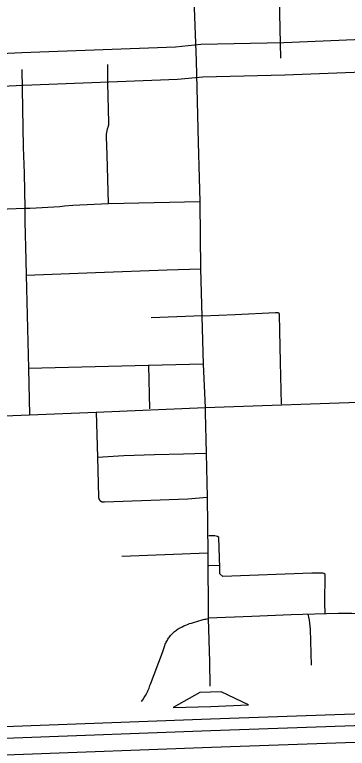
# Model space of a CAD drawing. Extents: x 309348 to 309445, y 336383 to 336484.
# Drawn here: x 309350.282 to 309350.787, y 336397.601 to 336398.714 of the extents above; entities that cross this region are included whole.
import ezdxf

# ---------------------------------------------------------------- set-up
doc = ezdxf.new("R2010")
doc.units = 0
doc.layers.add('R_Annotation', color=7, linetype='Continuous')

msp = doc.modelspace()

# ---------------------------------------------------------------- linework, layer by layer
at = {"layer": 'R_Annotation'}
for p, q in [((309350.5629, 336397.6856), (309350.5228, 336397.6626)), ((309350.5953, 336397.6868), (309350.5629, 336397.6856)), ((309350.6368, 336397.6667), (309350.5953, 336397.6868)), ((309350.5228, 336397.6626), (309350.5798, 336397.6646)), ((309350.5798, 336397.6646), (309350.6368, 336397.6667))]:
    msp.add_line(p, q, dxfattribs=at)
for points in [[(309350.5523, 336398.7785), (309350.5574, 336398.6438)], [(309350.6823, 336398.7835), (309350.6855, 336398.6481)], [(309349.8623, 336398.6397), (309350.0367, 336398.6445), (309350.293, 336398.6565), (309350.526, 336398.6654), (309350.5648, 336398.6692), (309350.6905, 336398.6719), (309350.8216, 336398.6772), (309351.0922, 336398.6862), (309351.1191, 336398.6887), (309351.2294, 336398.6901), (309351.5664, 336398.7029)], [(309351.5674, 336398.6529), (309351.2307, 336398.6401), (309351.1218, 336398.6387), (309351.0953, 336398.6362), (309350.8234, 336398.6272), (309350.692, 336398.622), (309350.5678, 336398.6192), (309350.5293, 336398.6155), (309350.2951, 336398.6066), (309350.0385, 336398.5945), (309349.8382, 336398.589)], [(309350.5574, 336398.6438), (309350.5605, 336398.5202), (309350.5618, 336398.4662), (309350.5629, 336398.4307)], [(309350.2932, 336398.631), (309350.2952, 336398.5128), (309350.2964, 336398.4733), (309350.2974, 336398.4203)], [(309350.4247, 336398.4273), (309350.4224, 336398.5013), (309350.4216, 336398.5287), (309350.4215, 336398.53), (309350.4216, 336398.5312), (309350.4216, 336398.5325), (309350.4217, 336398.5337), (309350.4219, 336398.5349), (309350.4221, 336398.5362), (309350.4223, 336398.5374), (309350.4225, 336398.5386), (309350.4229, 336398.5398), (309350.4232, 336398.541), (309350.4236, 336398.5422), (309350.424, 336398.5434), (309350.4242, 336398.5439), (309350.4243, 336398.5444), (309350.4245, 336398.5449), (309350.4246, 336398.5455), (309350.4247, 336398.546), (309350.4248, 336398.5466), (309350.4249, 336398.5471), (309350.425, 336398.5477), (309350.425, 336398.5482), (309350.425, 336398.5488), (309350.425, 336398.5493), (309350.425, 336398.5499), (309350.425, 336398.5504), (309350.4236, 336398.6101), (309350.4234, 336398.6386)], [(309350.4247, 336398.4273), (309350.5629, 336398.4307)], [(309350.5629, 336398.4307), (309350.563, 336398.4283), (309350.5639, 336398.3283)], [(309350.0327, 336398.4102), (309350.2974, 336398.4203)], [(309350.2974, 336398.4203), (309350.3055, 336398.4205), (309350.3507, 336398.423), (309350.3577, 336398.4238), (309350.3702, 336398.4252), (309350.4247, 336398.4273)], [(309350.2974, 336398.4203), (309350.2978, 336398.4001), (309350.2989, 336398.3417), (309350.2995, 336398.3188)], [(309350.2995, 336398.3188), (309350.405, 336398.3229), (309350.5137, 336398.3271), (309350.5639, 336398.3283)], [(309350.2995, 336398.3188), (309350.303, 336398.1774), (309350.3047, 336398.1069)], [(309350.5639, 336398.3283), (309350.5681, 336398.1837), (309350.5709, 336398.118)], [(309350.5669, 336398.2573), (309350.6164, 336398.2593), (309350.6778, 336398.262), (309350.6822, 336398.2623), (309350.6835, 336398.2596), (309350.6839, 336398.2342), (309350.6849, 336398.1867), (309350.6866, 336398.1229)], [(309350.5669, 336398.2573), (309350.4892, 336398.2542)], [(309350.5681, 336398.1837), (309350.4853, 336398.1819), (309350.303, 336398.1774)], [(309350.4853, 336398.1819), (309350.4868, 336398.1161)], [(309350.4057, 336398.1109), (309350.5709, 336398.118)], [(309350.5709, 336398.118), (309350.8326, 336398.1272)], [(309350.5709, 336398.118), (309350.5712, 336398.1103), (309350.5725, 336398.0487)], [(309350.127, 336398.1), (309350.3047, 336398.1069)], [(309350.3047, 336398.1069), (309350.4057, 336398.1109)], [(309350.4057, 336398.1109), (309350.4077, 336398.0427)], [(309350.4077, 336398.0427), (309350.448, 336398.045), (309350.4942, 336398.0466), (309350.5384, 336398.0478), (309350.5725, 336398.0487)], [(309350.4077, 336398.0427), (309350.4094, 336397.9823), (309350.4094, 336397.982), (309350.4094, 336397.9818), (309350.4095, 336397.9815), (309350.4095, 336397.9812), (309350.4096, 336397.981), (309350.4096, 336397.9807), (309350.4097, 336397.9805), (309350.4097, 336397.9802), (309350.4098, 336397.9799), (309350.4099, 336397.9797), (309350.41, 336397.9794), (309350.4101, 336397.9792), (309350.4102, 336397.979), (309350.4104, 336397.9787), (309350.4105, 336397.9785), (309350.4106, 336397.9783), (309350.4108, 336397.978), (309350.4109, 336397.9778), (309350.4111, 336397.9776), (309350.4113, 336397.9774), (309350.4115, 336397.9772), (309350.4116, 336397.977), (309350.4118, 336397.9768), (309350.412, 336397.9766), (309350.4122, 336397.9765)], [(309350.5725, 336398.0487), (309350.5741, 336397.9819)], [(309350.4122, 336397.9765), (309350.4124, 336397.9763), (309350.4126, 336397.9761), (309350.4129, 336397.976), (309350.4131, 336397.9758), (309350.4133, 336397.9757), (309350.4136, 336397.9756), (309350.4138, 336397.9754), (309350.414, 336397.9753), (309350.4143, 336397.9752), (309350.4145, 336397.9751), (309350.4148, 336397.975), (309350.415, 336397.975), (309350.4153, 336397.9749), (309350.4156, 336397.9748), (309350.4158, 336397.9748), (309350.4161, 336397.9747), (309350.4164, 336397.9747), (309350.4166, 336397.9747), (309350.4169, 336397.9747), (309350.4172, 336397.9747), (309350.4174, 336397.9747), (309350.4177, 336397.9747), (309350.418, 336397.9747), (309350.4182, 336397.9747), (309350.4185, 336397.9748), (309350.5451, 336397.9795), (309350.5741, 336397.9819)], [(309350.5741, 336397.9819), (309350.5753, 336397.8976)], [(309350.7533, 336397.8053), (309350.7528, 336397.8211), (309350.753, 336397.8644), (309350.7512, 336397.8663), (309350.7495, 336397.8668), (309350.7331, 336397.8666), (309350.5978, 336397.8615), (309350.5935, 336397.8655), (309350.5935, 336397.8746), (309350.5919, 336397.9209), (309350.59, 336397.9223), (309350.5859, 336397.9234), (309350.5765, 336397.9231)], [(309350.4447, 336397.8925), (309350.5753, 336397.8976)], [(309350.5753, 336397.8976), (309350.5759, 336397.7977)], [(309350.5934, 336397.8782), (309350.5768, 336397.8776)], [(309350.5759, 336397.7991), (309350.6419, 336397.8015), (309350.7016, 336397.8037), (309350.7727, 336397.8059), (309350.7934, 336397.8061), (309350.8079, 336397.805), (309350.8203, 336397.8034), (309350.8411, 336397.7982)], [(309350.4748, 336397.6717), (309350.4768, 336397.6746), (309350.4788, 336397.6778), (309350.4808, 336397.6811), (309350.4826, 336397.6845), (309350.4836, 336397.6864), (309350.4844, 336397.6883), (309350.4853, 336397.6902), (309350.486, 336397.6922), (309350.4868, 336397.6941), (309350.4874, 336397.6961), (309350.488, 336397.6982), (309350.5062, 336397.7464), (309350.5101, 336397.7571), (309350.5107, 336397.7587), (309350.5114, 336397.7603), (309350.5121, 336397.7618), (309350.5129, 336397.7634), (309350.5138, 336397.7649), (309350.5147, 336397.7664), (309350.5156, 336397.7678), (309350.5166, 336397.7692), (309350.5176, 336397.7706), (309350.5187, 336397.772), (309350.5198, 336397.7733), (309350.521, 336397.7745), (309350.5222, 336397.7757), (309350.5235, 336397.7769), (309350.5248, 336397.7781), (309350.5261, 336397.7792), (309350.5275, 336397.7802), (309350.5289, 336397.7812), (309350.5304, 336397.7822), (309350.5318, 336397.783), (309350.5333, 336397.7839), (309350.5361, 336397.7853), (309350.5388, 336397.7866), (309350.5417, 336397.7879), (309350.5445, 336397.789), (309350.5474, 336397.7901), (309350.5503, 336397.791), (309350.5532, 336397.7919), (309350.5664, 336397.7957), (309350.5683, 336397.7962), (309350.5702, 336397.7967), (309350.5721, 336397.7971), (309350.574, 336397.7974), (309350.5759, 336397.7977)], [(309350.5759, 336397.7977), (309350.5776, 336397.7321)], [(309350.7266, 336397.8045), (309350.7291, 336397.7951), (309350.7302, 336397.7816), (309350.7318, 336397.727)], [(309352.6868, 336397.729), (309352.1859, 336397.7061), (309351.1163, 336397.6639), (309350.5792, 336397.645), (309349.6821, 336397.6116), (309349.5744, 336397.6063), (309349.1696, 336397.5933), (309349.0937, 336397.5896), (309348.838, 336397.5802), (309348.6889, 336397.576), (309348.5061, 336397.574), (309348.4455, 336397.5778), (309348.4023, 336397.5837), (309348.3471, 336397.5936), (309348.2597, 336397.6131), (309348.2175, 336397.6264), (309348.1904, 336397.6364), (309348.1261, 336397.6629)], [(309350.5776, 336397.7321), (309350.5784, 336397.695)], [(309348.1138, 336397.6496), (309348.1842, 336397.6206), (309348.212, 336397.6103), (309348.2553, 336397.5967), (309348.3438, 336397.5769), (309348.3996, 336397.567), (309348.4438, 336397.5608), (309348.5057, 336397.557), (309348.6892, 336397.559), (309348.8386, 336397.5632), (309349.0944, 336397.5726), (309349.1703, 336397.5763), (309349.5751, 336397.5893), (309349.6829, 336397.5946), (309350.5798, 336397.6281), (309351.1169, 336397.6469), (309352.1866, 336397.6891), (309352.6878, 336397.712)], [(309352.6892, 336397.6861), (309352.1877, 336397.6631), (309351.1179, 336397.6209), (309350.5807, 336397.6021), (309349.684, 336397.5686), (309349.5761, 336397.5633), (309349.1714, 336397.5504), (309349.0955, 336397.5466), (309348.8394, 336397.5372), (309348.6897, 336397.533), (309348.505, 336397.5309), (309348.4412, 336397.5349), (309348.3955, 336397.5413), (309348.3387, 336397.5514), (309348.2486, 336397.5715), (309348.2036, 336397.5857), (309348.1748, 336397.5963), (309348.0954, 336397.6291)]]:
    msp.add_lwpolyline(points, dxfattribs=at)

doc.saveas('drawing.dxf')
